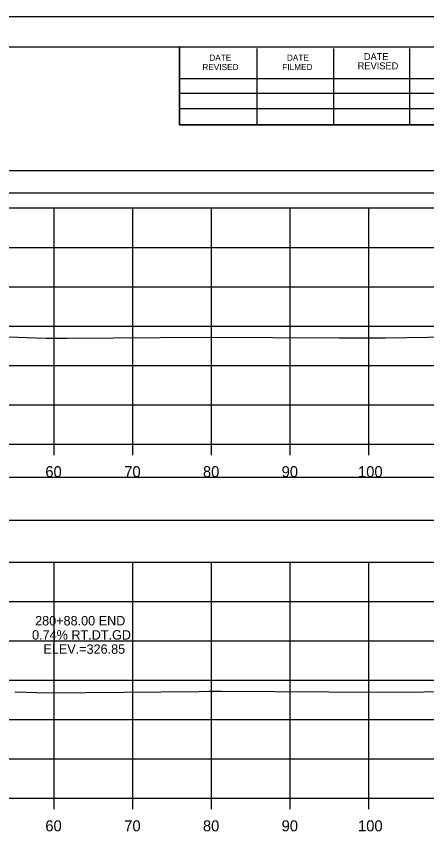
# Model space of a CAD drawing. Extents: x 1376273 to 1384221, y 378927 to 384592.
# Drawn here: x 1380246.8 to 1380299, y 384275 to 384378.6 of the extents above; entities that cross this region are included whole.
import ezdxf

# ---------------------------------------------------------------- set-up
doc = ezdxf.new("R2010")
doc.units = 0
for name, color, linetype in [('R_Axis', 7, 'Continuous'), ('R_Axis Annot', 7, 'Continuous'), ('R_Border', 7, 'Continuous'), ('R_Exist Surface', 7, 'Continuous'), ('R_Grid', 7, 'Continuous'), ('R_No Plot', 7, 'Continuous'), ('R_Xsect Elev', 7, 'Continuous')]:
    doc.layers.add(name, color=color, linetype=linetype)

msp = doc.modelspace()

# ---------------------------------------------------------------- linework, layer by layer
at = {"layer": 'R_Axis'}
for p, q in [((1380041.66, 384324.24), (1380341.66, 384324.24)), ((1380251.66, 384322.84), (1380251.66, 384324.24)), ((1380261.66, 384322.84), (1380261.66, 384324.24)), ((1380271.66, 384322.84), (1380271.66, 384324.24)), ((1380281.66, 384322.84), (1380281.66, 384324.24)), ((1380291.66, 384322.84), (1380291.66, 384324.24)), ((1380041.66, 384279.24), (1380341.66, 384279.24)), ((1380251.66, 384277.84), (1380251.66, 384279.24)), ((1380261.66, 384277.84), (1380261.66, 384279.24)), ((1380271.66, 384277.84), (1380271.66, 384279.24)), ((1380281.66, 384277.84), (1380281.66, 384279.24)), ((1380291.66, 384277.84), (1380291.66, 384279.24))]:
    msp.add_line(p, q, dxfattribs=at)
at = {"layer": 'R_Axis Annot'}
for points in [[(1380040.77, 384356.17), (1380342.57, 384356.17), (1380342.57, 384358.98), (1380040.77, 384358.98)], [(1380040.81, 384314.59), (1380342.5, 384314.59), (1380342.5, 384320), (1380040.81, 384320)]]:
    msp.add_lwpolyline(points, close=True, dxfattribs=at)
at = {"layer": 'R_Border'}
for p, q in [((1380033.66, 384374.7), (1380349.84, 384374.7)), ((1380267.58, 384364.82), (1380267.58, 384374.7)), ((1380277.44, 384364.82), (1380277.44, 384374.5)), ((1380287.2, 384364.82), (1380287.2, 384374.5)), ((1380296.88, 384364.82), (1380296.88, 384374.5)), ((1380267.58, 384370.68), (1380306.74, 384370.68)), ((1380267.58, 384368.82), (1380306.74, 384368.82)), ((1380267.58, 384364.82), (1380267.58, 384366.88)), ((1380267.58, 384366.88), (1380306.74, 384366.88)), ((1380349.84, 384364.82), (1380267.58, 384364.82))]:
    msp.add_line(p, q, dxfattribs=at)
at = {"layer": 'R_Exist Surface'}
for points in [[(1380236.61, 384338.19), (1380249.35, 384337.74), (1380250.65, 384337.7), (1380253.32, 384337.71), (1380271, 384337.83), (1380287.86, 384337.75), (1380293.77, 384337.73), (1380299.24, 384337.81), (1380307.71, 384337.9), (1380313.87, 384337.75), (1380321.58, 384337.55), (1380336.54, 384337.52), (1380341.66, 384337.51)], [(1380246.67, 384292.78), (1380250.92, 384292.63), (1380270.06, 384292.82), (1380271.33, 384292.83), (1380272.92, 384292.83), (1380293.38, 384292.71), (1380298.65, 384292.75), (1380308.15, 384292.8), (1380314.27, 384292.69), (1380324.43, 384292.47), (1380332.71, 384292.45), (1380341.66, 384292.48)]]:
    msp.add_lwpolyline(points, dxfattribs=at)
at = {"layer": 'R_Grid'}
for p, q in [((1380041.66, 384354.24), (1380341.66, 384354.24)), ((1380251.66, 384324.24), (1380251.66, 384354.24)), ((1380261.66, 384324.24), (1380261.66, 384354.24)), ((1380271.66, 384324.24), (1380271.66, 384354.24)), ((1380281.66, 384324.24), (1380281.66, 384354.24)), ((1380291.66, 384324.24), (1380291.66, 384354.24)), ((1380041.66, 384349.24), (1380341.66, 384349.24)), ((1380041.66, 384344.24), (1380341.66, 384344.24)), ((1380041.66, 384339.24), (1380341.66, 384339.24)), ((1380041.66, 384334.24), (1380341.66, 384334.24)), ((1380041.66, 384329.24), (1380341.66, 384329.24)), ((1380041.66, 384324.24), (1380341.66, 384324.24)), ((1380041.66, 384309.24), (1380341.66, 384309.24)), ((1380251.66, 384279.24), (1380251.66, 384309.24)), ((1380261.66, 384279.24), (1380261.66, 384309.24)), ((1380271.66, 384279.24), (1380271.66, 384309.24)), ((1380281.66, 384279.24), (1380281.66, 384309.24)), ((1380291.66, 384279.24), (1380291.66, 384309.24)), ((1380041.66, 384304.24), (1380341.66, 384304.24)), ((1380041.66, 384299.24), (1380341.66, 384299.24)), ((1380041.66, 384294.24), (1380341.66, 384294.24)), ((1380041.66, 384289.24), (1380341.66, 384289.24)), ((1380041.66, 384284.24), (1380341.66, 384284.24)), ((1380041.66, 384279.24), (1380341.66, 384279.24))]:
    msp.add_line(p, q, dxfattribs=at)
at = {"layer": 'R_No Plot'}
msp.add_line((1380021.26, 384378.59), (1380354.59, 384378.59), dxfattribs=at)
for points in [[(1380021.25, 384378.59), (1380354.59, 384378.59), (1380354.59, 384165.26), (1380021.25, 384165.26)], [(1380267.58, 384374.7), (1380267.58, 384364.82), (1380303.31, 384364.82), (1380303.31, 384361.9), (1380326.51, 384361.9), (1380326.51, 384337.57), (1380349.84, 384337.57), (1380349.84, 384169.24), (1380033.66, 384169.24), (1380033.66, 384374.7)]]:
    msp.add_lwpolyline(points, close=True, dxfattribs=at)

# ---------------------------------------------------------------- texts
at = {"layer": 'R_Axis Annot'}
for s, p in [('60', (1380250.54, 384320.04)), ('70', (1380260.57, 384320.04)), ('80', (1380270.57, 384320.04)), ('90', (1380280.57, 384320.04)), ('100', (1380290.28, 384320.04)), ('60', (1380250.54, 384275.04)), ('70', (1380260.57, 384275.04)), ('80', (1380270.57, 384275.04)), ('90', (1380280.57, 384275.04)), ('100', (1380290.28, 384275.04))]:
    msp.add_text(s, height=1.4, dxfattribs=at).set_placement(p)
at = {"layer": 'R_Border'}
for s, height, p in [('DATE', 0.782, (1380271.38, 384372.94)), ('DATE', 0.782, (1380281.24, 384372.94)), ('DATE', 0.879, (1380291.02, 384373.04)), ('REVISED', 0.782, (1380270.5, 384371.76)), ('REVISED', 0.879, (1380290.24, 384371.86)), ('FILMED', 0.782, (1380280.66, 384371.76))]:
    msp.add_text(s, height=height, rotation=360, dxfattribs=at).set_placement(p)
at = {"layer": 'R_Xsect Elev'}
for s, p in [('280+88.00 END', (1380249.24, 384301.2)), ('0.74% RT.DT.GD.', (1380248.85, 384299.4)), ('ELEV.=326.85', (1380250.29, 384297.6))]:
    msp.add_text(s, height=1.2, rotation=360, dxfattribs=at).set_placement(p)

doc.saveas('drawing.dxf')
